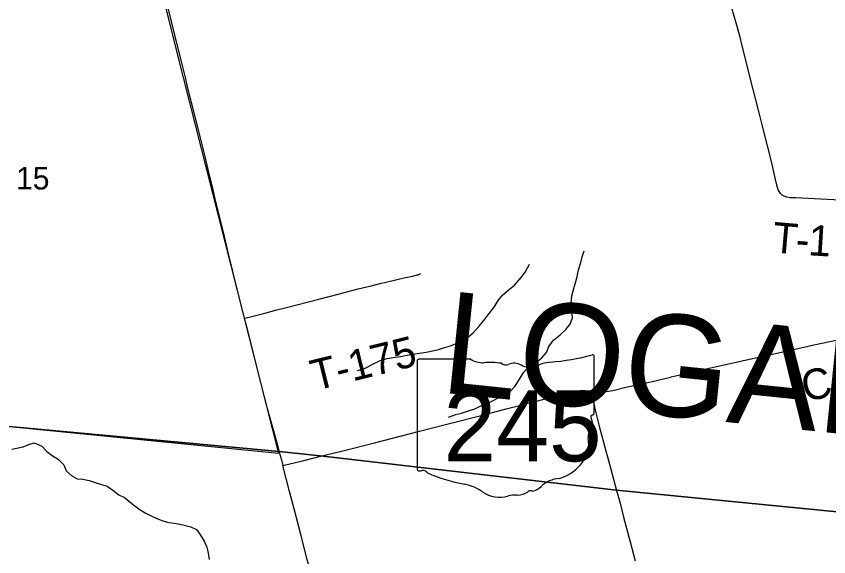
# Model space of a CAD drawing. Extents: x 0 to 1101, y 0 to 440.
# Drawn here: x 842.658 to 844.169, y 376.517 to 377.521 of the extents above; entities that cross this region are included whole.
import ezdxf

# ---------------------------------------------------------------- set-up
doc = ezdxf.new("R2010")
doc.units = 0
for name, color, linetype in [('GM_X_County_Road', 7, 'Continuous'), ('GM_X_County_Road_Text', 7, 'Continuous'), ('GM_X_County_Text', 7, 'Continuous'), ('GM_X_Minor_River', 7, 'Continuous'), ('GM_X_Section', 7, 'Continuous'), ('GM_X_Section_Text', 7, 'Continuous'), ('GM_X_State_Location', 7, 'Continuous'), ('GM_X_State_Route', 7, 'Continuous'), ('GM_X_State_Shield', 7, 'Continuous'), ('GM_X_Township', 7, 'Continuous'), ('GM_X_Township_Road', 7, 'Continuous'), ('GM_X_Township_Road_Text', 7, 'Continuous'), ('SH_Cut_Line', 7, 'Continuous')]:
    doc.layers.add(name, color=color, linetype=linetype)

msp = doc.modelspace()

# ---------------------------------------------------------------- linework, layer by layer
at = {"layer": 'GM_X_County_Road'}
for points in [[(844.7118, 381.648), (844.0658, 381.7282), (843.2462, 381.8298), (843.023, 381.8481), (842.3157, 381.9059), (841.8133, 381.9059), (841.796, 381.7031), (841.7269, 380.895), (841.7131, 380.7514), (841.6309, 379.8967), (841.5774, 379.349), (841.4936, 378.5206), (841.4843, 378.4003), (841.4351, 377.8808), (841.3964, 377.4824), (841.3566, 377.073), (841.3385, 376.8863), (842.3434, 376.7867), (843.147, 376.7122), (843.2235, 376.704), (843.7743, 376.6401), (844.4941, 376.5699)], [(843.7272, 376.8197), (843.7438, 376.8218), (843.7552, 376.8235), (843.7672, 376.8258), (843.7919, 376.8315), (843.8182, 376.8376), (843.8406, 376.8425), (843.8618, 376.8475), (843.8745, 376.8504), (843.8757, 376.8507), (843.9095, 376.8584), (843.938, 376.8649), (844.0414, 376.888), (844.081, 376.897), (844.1028, 376.9017), (844.1228, 376.9061), (844.1415, 376.9102), (844.186, 376.9197)], [(843.3542, 375.8945), (843.3518, 375.9047), (843.3472, 375.9241), (843.3276, 376.0018), (843.3133, 376.0597), (843.3009, 376.1091), (843.2936, 376.138), (843.2829, 376.1795), (843.2757, 376.2072), (843.2705, 376.2276), (843.2604, 376.2687), (843.2521, 376.3031), (843.2454, 376.3302), (843.232, 376.3826), (843.2242, 376.4133), (843.2104, 376.4675), (843.2045, 376.491), (843.1993, 376.5114), (843.188, 376.5554), (843.175, 376.6059), (843.1665, 376.6377), (843.154, 376.686)]]:
    msp.add_lwpolyline(points, dxfattribs=at)
at = {"layer": 'GM_X_Minor_River'}
for points in [[(843.4621, 376.7761), (843.4755, 376.7808), (843.4862, 376.7836), (843.4992, 376.7876), (843.511, 376.7912), (843.521, 376.7963), (843.5306, 376.7996), (843.5448, 376.807), (843.5544, 376.8121), (843.5659, 376.8173), (843.5767, 376.8235), (843.586, 376.8337), (843.5939, 376.8465), (843.6021, 376.8597), (843.6126, 376.8713), (843.623, 376.8764), (843.6357, 376.8865), (843.6439, 376.8963), (843.6487, 376.9072), (843.6573, 376.9193), (843.6693, 376.929), (843.6801, 376.9387), (843.6883, 376.9488), (843.6927, 376.9606), (843.6911, 376.9735), (843.6898, 376.988), (843.6912, 377.0017), (843.6949, 377.015), (843.6986, 377.0279), (843.701, 377.0374), (843.7039, 377.0499), (843.708, 377.0636), (843.7105, 377.0738), (843.7141, 377.0848)], [(843.2929, 376.8626), (843.307, 376.8673), (843.3224, 376.8754), (843.3351, 376.8816), (843.3481, 376.8852), (843.363, 376.8876), (843.3725, 376.889), (843.3851, 376.891), (843.3958, 376.8931), (843.4202, 376.8965), (843.4298, 376.8986), (843.4431, 376.9018), (843.4527, 376.9047), (843.4657, 376.9086), (843.4761, 376.913), (843.4857, 376.917), (843.4964, 376.9233), (843.508, 376.9326), (843.5185, 376.9446), (843.5275, 376.9559), (843.5349, 376.9657), (843.5466, 376.9803), (843.5541, 376.9928), (843.5626, 377.0025), (843.5723, 377.0111), (843.5847, 377.0212), (843.5968, 377.0358), (843.6042, 377.0456), (843.6128, 377.0603)], [(842.6499, 376.7166), (842.6708, 376.7206), (842.6816, 376.7255), (842.6915, 376.7284), (842.7055, 376.7218), (842.7153, 376.7122), (842.7252, 376.7048), (842.7365, 376.6971), (842.7467, 376.6875), (842.7512, 376.676), (842.7614, 376.6672), (842.7716, 376.6613), (842.7823, 376.6609), (842.7937, 376.6581), (842.8069, 376.6538), (842.8168, 376.651), (842.8271, 376.6479), (842.838, 376.6401), (842.849, 376.6317), (842.8596, 376.6266), (842.8732, 376.6158), (842.8865, 376.605), (842.8982, 376.5984), (842.9077, 376.5934), (842.9194, 376.5875), (842.9308, 376.5832), (842.9422, 376.5805), (842.9525, 376.5792), (842.9624, 376.5772), (842.9726, 376.5749), (842.9829, 376.5721), (842.9931, 376.5671), (843.0006, 376.5567), (843.0078, 376.5456), (843.0126, 376.5345), (843.0148, 376.523), (843.0166, 376.5116)]]:
    msp.add_lwpolyline(points, dxfattribs=at)
at = {"layer": 'GM_X_Section'}
msp.add_lwpolyline([(842.4313, 377.8052), (842.8774, 377.7736), (842.9572, 377.4512), (843.1456, 376.7087), (842.3392, 376.7881)], close=True, dxfattribs=at)
at = {"layer": 'GM_X_State_Route'}
msp.add_line((843.1472, 376.7117), (843.1485, 376.7067), dxfattribs=at)
for points in [[(842.9333, 377.5653), (842.9467, 377.5091), (842.9587, 377.4609), (842.9648, 377.4368), (842.9721, 377.4073), (842.9769, 377.3873), (842.9885, 377.3416), (842.9967, 377.3097), (843.0081, 377.2626), (843.0147, 377.236), (843.0225, 377.2041), (843.0277, 377.1817), (843.0365, 377.1448), (843.0445, 377.1116), (843.0523, 377.0796), (843.0604, 377.0464), (843.0694, 377.0096), (843.077, 376.9795), (843.082, 376.9597), (843.0848, 376.9488), (843.1035, 376.8753), (843.1137, 376.8356), (843.125, 376.7923), (843.139, 376.7417), (843.1472, 376.7117)], [(843.2237, 376.7034), (843.2628, 376.7129), (843.3244, 376.7286), (843.4077, 376.7498), (843.4613, 376.7634), (843.5227, 376.779), (843.5689, 376.7912), (843.6229, 376.8052), (843.659, 376.8143), (843.6837, 376.8203), (843.6958, 376.8231), (843.7, 376.824), (843.7032, 376.8246), (843.7069, 376.8253), (843.712, 376.8256), (843.7158, 376.8254), (843.719, 376.8248), (843.7216, 376.824), (843.7243, 376.8224), (843.7259, 376.8212), (843.7272, 376.8197), (843.7282, 376.8174), (843.7288, 376.8146), (843.7355, 376.7863), (843.7423, 376.759), (843.7507, 376.7273), (843.7631, 376.6817), (843.7745, 376.6395)], [(843.1485, 376.7067), (843.1512, 376.6969), (843.154, 376.686), (843.1903, 376.6951), (843.2237, 376.7034)], [(843.7745, 376.6395), (843.7809, 376.6159), (843.7876, 376.59), (843.7938, 376.5673), (843.7998, 376.5445), (843.8089, 376.5092)]]:
    msp.add_lwpolyline(points, dxfattribs=at)
at = {"layer": 'GM_X_State_Shield'}
for p, q in [((843.4034, 376.8801), (843.4034, 376.68)), ((843.5032, 376.8835), (843.4067, 376.8835)), ((843.733, 376.7838), (843.733, 376.8885)), ((843.733, 376.7838), (843.733, 376.7838))]:
    msp.add_line(p, q, dxfattribs=at)
for centre, major_axis, start_param, end_param in [((843.4072, 376.8805), (0.00382, 0), 1.712693, 3.28349), ((843.5262, 376.9068), (0.037, 0), 4.042523, 4.731795), ((843.6156, 377.1564), (0.3495, 0), 4.814394, 5.042369), ((843.7294, 376.8889), (0.00367, 0), 6.141152, 7.989035), ((843.5385, 376.7712), (0.133, 0), 1.404758, 1.657858), ((843.5686, 376.8816), (0.0107, 0), 3.836095, 5.185415), ((843.5843, 376.8584), (0.0222, 0), 0.950623, 2.079405), ((843.613, 376.8902), (0.0267, 0), 4.081561, 5.145723), ((843.6602, 376.8224), (0.0703, 0), 1.699011, 2.107814), ((843.7322, 376.7761), (0.00568, 0), 1.883978, 3.671073), ((843.7291, 376.7834), (0.00393, 0), 5.05454, 6.418171), ((843.696, 376.7629), (0.0341, 0), 5.934695, 6.695948), ((843.7462, 376.74), (0.0248, 0), 2.387724, 3.262537), ((843.6352, 376.7267), (0.0874, 0), 5.101752, 6.440018), ((843.4072, 376.6795), (0.00385, 0), 3.00124, 4.508301), ((843.4078, 376.7), (0.0294, 0), 4.665946, 4.897461), ((843.4138, 376.6684), (0.0106, 0), 0.519207, 1.627899), ((843.5477, 376.8482), (0.2524, 0), 4.195997, 4.488961), ((843.6721, 376.6238), (0.0479, 0), 1.647645, 2.488434), ((843.4724, 376.5901), (0.079, 0), 0.823519, 1.323587), ((843.6146, 376.6331), (0.00752, 0), 1.147584, 2.315152), ((843.6114, 376.6606), (0.0282, 0), 4.937069, 5.64225), ((843.5578, 376.6674), (0.0501, 0), 4.026481, 4.996735), ((843.5868, 376.5983), (0.0412, 0), 1.495662, 1.94098), ((843.5904, 376.6525), (0.0267, 0), 4.691044, 5.507374)]:
    msp.add_ellipse(centre, major_axis=major_axis, ratio=0.8, start_param=start_param, end_param=end_param, dxfattribs=at)
at = {"layer": 'GM_X_Township'}
msp.add_lwpolyline([(839.2666, 377.0719), (839.8064, 377.0309), (840.2909, 376.9883), (840.8257, 376.9319), (840.9467, 376.9203), (841.3305, 376.8871), (841.3385, 376.8863), (842.3434, 376.7867), (843.147, 376.7122), (843.2235, 376.704), (843.7743, 376.6401), (844.4941, 376.5699)], dxfattribs=at)
at = {"layer": 'GM_X_Township_Road'}
for points in [[(844.2634, 377.1758), (844.1659, 377.1804), (844.1071, 377.1834), (844.0968, 377.1839), (844.0911, 377.1848), (844.0863, 377.1864), (844.0825, 377.1886), (844.0792, 377.1915), (844.0766, 377.1951), (844.0751, 377.1985), (844.0736, 377.203), (844.0714, 377.2124), (844.0623, 377.2511), (844.0546, 377.2825), (844.0464, 377.3144), (844.0384, 377.3463), (844.0286, 377.3847), (844.0073, 377.4686), (844.004, 377.4823), (843.9973, 377.5063), (843.9885, 377.536), (843.9828, 377.5564)], [(843.082, 376.9597), (843.0858, 376.9607), (843.0962, 376.9633), (843.1202, 376.9695), (843.1425, 376.9752), (843.1607, 376.9799), (843.2208, 376.9954), (843.2569, 377.0047), (843.2942, 377.0142), (843.3184, 377.0201), (843.3346, 377.0242), (843.3562, 377.0295), (843.3794, 377.0347), (843.3952, 377.0382), (843.402, 377.0397), (843.4038, 377.0402), (843.4053, 377.0406), (843.4065, 377.0412), (843.4077, 377.0418), (843.409, 377.0426), (843.4101, 377.0434)]]:
    msp.add_lwpolyline(points, dxfattribs=at)
at = {"layer": 'SH_Cut_Line'}
for points in [[(844.4941, 376.5699), (843.7743, 376.6401), (843.2235, 376.704), (843.147, 376.7122), (842.3434, 376.7867), (841.3385, 376.8863), (841.3305, 376.8871), (840.9467, 376.9203), (840.8257, 376.9319), (840.2909, 376.9883), (839.8064, 377.0309), (839.2666, 377.0719)], [(839.2666, 377.0719), (839.8064, 377.0309), (840.2909, 376.9883), (840.8257, 376.9319), (840.9467, 376.9203), (841.3305, 376.8871), (841.3385, 376.8863), (842.3434, 376.7867), (843.147, 376.7122), (843.2235, 376.704), (843.7743, 376.6401), (844.4941, 376.5699)]]:
    msp.add_lwpolyline(points, dxfattribs=at)

# ---------------------------------------------------------------- texts
at = {"layer": 'GM_X_County_Road_Text'}
msp.add_text('C-171', height=0.05682, rotation=12.829, dxfattribs=at).set_placement((844.1254, 376.8039))
at = {"layer": 'GM_X_County_Text'}
msp.add_text('LOGAN COUNTY', height=0.189394, rotation=354.1087, dxfattribs=at).set_placement((843.4441, 376.8221))
at = {"layer": 'GM_X_Section_Text'}
msp.add_text('15', height=0.04186, rotation=0, dxfattribs=at).set_placement((842.6577, 377.1991))
at = {"layer": 'GM_X_State_Location'}
for s in ['s', 'r']:
    msp.add_text(s, height=0.000189, dxfattribs=at).set_placement((843.5645, 376.7667))
msp.add_text('245', height=0.000189, rotation=0, dxfattribs=at).set_placement((843.4977, 376.753))
at = {"layer": 'GM_X_State_Shield'}
msp.add_text('245', height=0.13184, dxfattribs=at).set_placement((843.4526, 376.6941))
at = {"layer": 'GM_X_Township_Road_Text'}
for s, height, rotation, p in [('T', 0.0568, 354.9491, (844.0625, 377.0824)), ('1', 0.0568, 356.4686, (844.1297, 377.077)), ('-', 0.0568, 356.2959, (844.1062, 377.0785)), ('T-175', 0.05682, 13.9473, (843.2138, 376.8249))]:
    msp.add_text(s, height=height, rotation=rotation, dxfattribs=at).set_placement(p)

doc.saveas('drawing.dxf')
